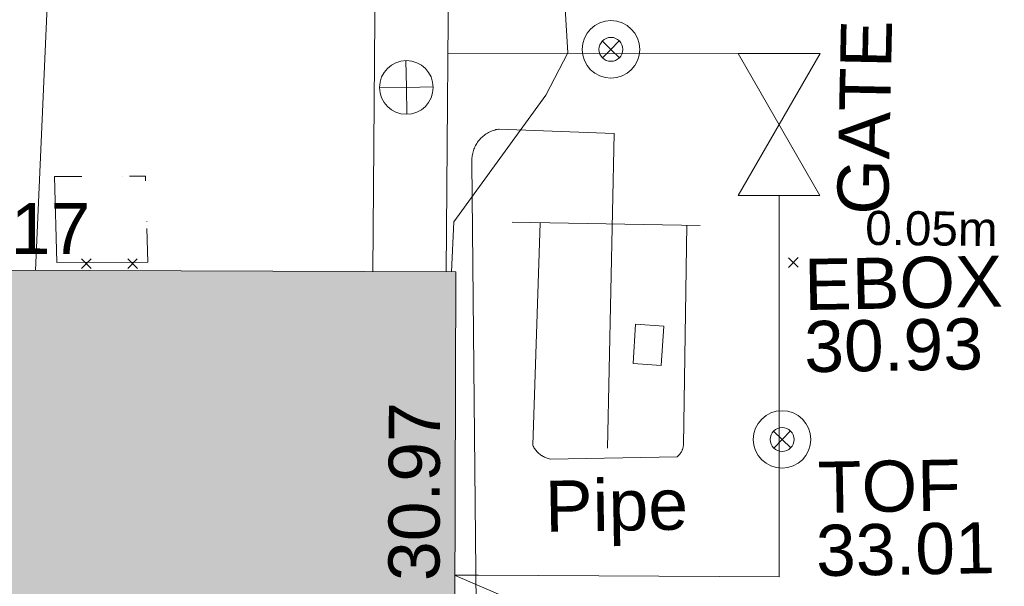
# Model space of a CAD drawing. Header units: millimetres. Extents: x -290717 to 520720, y -103372 to 287762.
# Tile 296 of 375: x 123008 to 130229, y 239168 to 243323. Entities that reach past the tile are written whole.
import ezdxf

# ---------------------------------------------------------------- set-up
doc = ezdxf.new("R2010")
doc.units = ezdxf.units.MM
for name, pattern in [('IMPORT-UG_ELEC_LV_QLB2 _2_', [2700, 1500, -300.0000000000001, 0, -250, 150, -300.0000000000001, 0, -200]), ('IMPORT-UG_ELEC_STREET LIGHTING_QLB2 _2_', [2700, 1500, -300.0000000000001, 0, -250, 150, -300.0000000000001, 0, -200]), ('IMPORT-UG_UNIDENTIFIED_QLA _2_', [2350, 1500, -300.0000000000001, 0, -50, 150, -300.0000000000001, 0, -50])]:
    doc.linetypes.add(name, pattern=pattern)
for name, color, linetype, lineweight, true_color in [('00__TOPO__TOP_OF_FENCE_SYMBOL', 7, 'Continuous', 9, 0x666666), ('00_TOPO_TOP_OF_WALL', 7, 'Continuous', 9, 0x666666), ('00_UAV_BUILDING_OUTLINE', 5, 'Continuous', 9, 0x0000ff), ('00_UAV_ESB_BOX', 240, 'Continuous', 9, 0xff003f), ('00_UAV_FENCE', 7, 'Continuous', 9, 0x264c2f), ('00_UAV_GATE', 7, 'Continuous', 9, 0xa50000), ('00_UAV_PIPE', 140, 'Continuous', 9, 0x00bfff), ('00_UAV_TOP_OF_FENCE', 6, 'Continuous', 9, 0xff00ff), ('00_UAV_WALL', 7, 'Continuous', 9, 0x7c00a5), ('01_DTM_CONTOUR_MJR', 7, 'Continuous', 9, 0x7f3f00), ('01_DTM_CONTOUR_MNR', 7, 'Continuous', 9, 0xa5a552), ('12333-PUM-2D-U-0001-C01 - Rev2_REVIT IMPORT_dwg', 7, 'Continuous', 9, 0x767676), ('A_RHA_Line', 7, 'Continuous', 9, 0x00a600), ('PUM-ELECTRIC-LV-QLB2', 1, 'IMPORT-UG_ELEC_LV_QLB2 _2_', 9, 0xff0000), ('PUM-UNIDENTIFIED UTILITIES-QLA', 7, 'IMPORT-UG_UNIDENTIFIED_QLA _2_', 9, 0x52a500)]:
    doc.layers.add(name, color=color, linetype=linetype, lineweight=lineweight, true_color=true_color)
doc.layers.add('A_RHA_Detail', color=7, linetype='Continuous', lineweight=9)
doc.layers.add('GEN-TEXT', color=7, linetype='Continuous', lineweight=9)
doc.styles.add('Arial_1', font='arial.ttf', dxfattribs={"height": 250})
doc.styles.add('Swis721 Lt BT_2', font='swissl.ttf', dxfattribs={"height": 375})

# ---------------------------------------------------------------- blocks, each defined once
blk = doc.blocks.new('12333-PUM-2D-U-0001-C01 - Rev2_REVIT IMPORT_dwg__U63-2077593-Site Location Plan Existing')
at = {"layer": '00_UAV_GATE', "color": 9, "true_color": 0xe1aaaa, "flags": 128}
blk.add_lwpolyline([(299.9500439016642, -5.474592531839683), (-299.9500439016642, 5.474592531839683), (318.9500438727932, 1035.525407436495), (-280.9500439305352, 1046.474592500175)], close=True, dxfattribs=at)
blk = doc.blocks.new('12333-PUM-2D-U-0001-C01 - Rev2_REVIT IMPORT_dwg_MSL_Node_LineworkTOF-2077248-Site Location Plan Existing')
at = {"layer": '00__TOPO__TOP_OF_FENCE_SYMBOL', "color": 254, "true_color": 0xcccccc, "flags": 128}
for points in [[(165.3591892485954, 165.3591892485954), (0, 0), (-165.3591892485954, 165.3591892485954)], [(165.3591892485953, -165.3591892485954), (0, 0), (-165.3591892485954, -165.3591892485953)]]:
    blk.add_lwpolyline(points, dxfattribs=at)
at = {"layer": '00__TOPO__TOP_OF_FENCE_SYMBOL', "color": 254, "true_color": 0xcccccc}
for radius in [562.5594001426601, 233.853208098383]:
    blk.add_circle((0, 0), radius, dxfattribs=at)
blk = doc.blocks.new('12333-PUM-2D-U-0001-C01 - Rev2_REVIT IMPORT_dwg_TOW-2077249-Site Location Plan Existing')
at = {"layer": '00_TOPO_TOP_OF_WALL', "color": 254, "true_color": 0xcccccc, "flags": 128}
for points in [[(0, 525.0554400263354), (0, 0), (-525.0554401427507, 0)], [(525.0554401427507, 0), (0, 0), (0, -525.0554400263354)]]:
    blk.add_lwpolyline(points, dxfattribs=at)
at = {"layer": '00_TOPO_TOP_OF_WALL', "color": 254, "true_color": 0xcccccc}
blk.add_circle((0, 0), 525.0554401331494, dxfattribs=at)
blk = doc.blocks.new('12333-PUM-2D-U-0001-C01 - Rev2_REVIT IMPORT_dwg_MGS62954_T2_Galway_ITM_3d_Rev1-2077680-Site Location Plan Existing')
at = {"layer": '00_UAV_ESB_BOX', "color": 254, "true_color": 0xcccccc, "flags": 128}
blk.add_lwpolyline([(534033649.0059999, 725793961.9585), (534033673.006, 725794250.9584999), (534033879.4571038, 725794233.8137715), (534033855.4571038, 725793944.8137717)], close=True, dxfattribs=at)
at = {"layer": '00_UAV_FENCE', "color": 254, "true_color": 0xcccccc}
blk.add_line((534032330.4780214, 725796256.0339503), (534034760.006, 725796216.9585), dxfattribs=at)
at = {"layer": '00_UAV_FENCE', "color": 254, "true_color": 0xcccccc, "flags": 128}
blk.add_lwpolyline([(534034741.006, 725795175.9585), (534034692.006, 725792380.9585001), (534032488.9085302, 725792430.2548044), (534032316.8956333, 725792434.1037489)], dxfattribs=at)
at = {"layer": '00_UAV_PIPE', "color": 254, "true_color": 0xcccccc}
for p, q in [((534033539.9950163, 725795652.426372), (534033450.006, 725793344.9585)), ((534032780.006, 725795013.9585001), (534034159.006, 725794966.9585))]:
    blk.add_line(p, q, dxfattribs=at)
at = {"layer": '00_UAV_PIPE', "color": 254, "true_color": 0xcccccc, "flags": 128}
for points in [[(534032425.9429542, 725786705.6618891), (534032493.006, 725795458.9585), (534032492.7958274, 725795468.6641022), (534032492.9922677, 725795478.369992), (534032493.5949763, 725795488.059142), (534032494.6028956, 725795497.7145541), (534032496.0142575, 725795507.3192896), (534032497.8265859, 725795516.8564982), (534032500.0367016, 725795526.309449), (534032502.640727, 725795535.6615576), (534032505.6340939, 725795544.8964176), (534032509.011551, 725795553.9978279), (534032512.7671729, 725795562.9498215), (534032516.8943712, 725795571.7366936), (534032521.3859051, 725795580.3430288), (534032526.2338951, 725795588.7537291), (534032531.4298363, 725795596.954039), (534032536.9646129, 725795604.9295722), (534032542.8285153, 725795612.6663373), (534032549.0112562, 725795620.1507611), (534032555.501989, 725795627.3697135), (534032557.006, 725795628.9585), (534032563.8585497, 725795635.8349415), (534032570.9930442, 725795642.4183961), (534032578.3969669, 725795648.6973143), (534032586.057329, 725795654.6606807), (534032593.9606915, 725795660.2980336), (534032602.0931892, 725795665.599483), (534032610.4405549, 725795670.5557286), (534032618.9881447, 725795675.1580751), (534032627.720963, 725795679.3984488), (534032636.6236897, 725795683.2694106), (534032645.6807061, 725795686.7641692), (534032654.8761233, 725795689.8765941), (534032664.1938094, 725795692.6012245), (534032673.6174179, 725795694.933281), (534032683.1304168, 725795696.8686719), (534032692.7161169, 725795698.404002), (534032697.006, 725795698.9584999), (534033539.9950165, 725795652.4263722)], [(534034060.9414975, 725794970.3008), (534034008.006, 725793359.9585), (534034007.5784478, 725793355.1488878), (534034006.9498648, 725793350.361398), (534034006.1213541, 725793345.6044302), (534034005.094369, 725793340.8863294), (534034003.8707111, 725793336.215373), (534034002.4525273, 725793331.599755), (534034000.8423054, 725793327.0475736), (534033999.0428704, 725793322.566814), (534033997.057379, 725793318.1653371), (534033994.8893146, 725793313.850865), (534033992.5424805, 725793309.6309665), (534033990.020994, 725793305.513045), (534033989.006, 725793303.9585), (534033986.2500774, 725793299.9936466), (534033983.3305414, 725793296.147677), (534033980.2525137, 725793292.4273384), (534033977.0213945, 725793288.8391576), (534033973.6428521, 725793285.3894295), (534033970.1228135, 725793282.084206), (534033966.4674544, 725793278.9292856), (534033962.6831871, 725793275.9302034), (534033960.006, 725793273.9585), (534033029.0059999, 725793272.9585), (534033021.720709, 725793274.7173285), (534033014.5154605, 725793276.7796907), (534033007.402895, 725793279.1419683), (534033000.3954903, 725793281.8000169), (534032993.50554, 725793284.7491739), (534032986.7451311, 725793287.9842649), (534032980.1261238, 725793291.4996148), (534032973.6601301, 725793295.2890564), (534032967.3584935, 725793299.3459418), (534032965.0060001, 725793300.9585), (534032958.9493663, 725793305.3728096), (534032953.0828972, 725793310.0368727), (534032947.4168847, 725793314.9425069), (534032941.961269, 725793320.081106), (534032936.725621, 725793325.4436549), (534032931.7191257, 725793331.0207462), (534032926.9505664, 725793336.8025959), (534032922.4283086, 725793342.7790602), (534032918.1602859, 725793348.9396548), (534032914.1539861, 725793355.2735716), (534032910.4164372, 725793361.7696991), (534032906.9541965, 725793368.4166408), (534032903.7733377, 725793375.2027352), (534032903.006, 725793376.9585), (534032986.9584915, 725795006.9050069)]]:
    blk.add_lwpolyline(points, dxfattribs=at)
at = {"layer": '00_UAV_WALL', "color": 254, "true_color": 0xcccccc, "flags": 128}
for points in [[(534031753.4734582, 725794671.0112041), (534031823.5077575, 725797455.8473052), (534031960.0624321, 725797452.5819688)], [(534031960.0624321, 725797452.5819688), (534032360.316206, 725797442.5162086), (534032290.3402563, 725794660.0003103)]]:
    blk.add_lwpolyline(points, dxfattribs=at)
at = {"layer": '01_DTM_CONTOUR_MJR', "color": 254, "true_color": 0xcccccc, "flags": 128}
blk.add_lwpolyline([(534029280.1068463, 725794721.7388283), (534029457.1964334, 725797603.7159852), (534029659.5154867, 725798607.5959102)], dxfattribs=at)
at = {"layer": '01_DTM_CONTOUR_MNR', "color": 254, "true_color": 0xcccccc, "flags": 128}
for points in [[(534032288.8154557, 725798680.1548132), (534032739.4337764, 725798621.2616775), (534033101.9131552, 725797797.5320183), (534033176.736551, 725797024.8255866), (534033210.0000001, 725796250), (534033043.0886436, 725795940.4416037), (534032353.1478028, 725795025.4505229), (534032329.9485652, 725794659.1879619)], [(534032316.8409532, 725792431.4247524), (534035038.6938386, 725791203.850148), (534036861.9083895, 725789469.365447), (534037400.349969, 725788059.0833642)]]:
    blk.add_lwpolyline(points, dxfattribs=at)
at = {"xscale": 0.375, "yscale": 0.375, "zscale": 0.375}
for name, p in [('12333-PUM-2D-U-0001-C01 - Rev2_REVIT IMPORT_dwg_MSL_Node_LineworkTOF-2077248-Site Location Plan Existing', (534033527.006, 725796268.9585001)), ('12333-PUM-2D-U-0001-C01 - Rev2_REVIT IMPORT_dwg_TOW-2077249-Site Location Plan Existing', (534032022.006, 725796015.9585)), ('12333-PUM-2D-U-0001-C01 - Rev2_REVIT IMPORT_dwg_MSL_Node_LineworkTOF-2077248-Site Location Plan Existing', (534034732.006, 725793386.9585))]:
    blk.add_blockref(name, p, dxfattribs=at)
blk.add_blockref('12333-PUM-2D-U-0001-C01 - Rev2_REVIT IMPORT_dwg__U63-2077593-Site Location Plan Existing', (534034741.006, 725795175.9585))
at = {"layer": '00_UAV_BUILDING_OUTLINE', "color": 251, "true_color": 0x666666, "char_height": 375, "width": 1495.902363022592, "attachment_point": 1, "line_spacing_factor": 1.005061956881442, "style": 'Swis721 Lt BT_2'}
for s, insert, rotation in [('30.17', (534028379.214619, 725795235.5494721), 358.8250543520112), ('30.97', (534031826.776719, 725792400.2137594), 88.83071842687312)]:
    blk.add_mtext(s, dxfattribs=dict(at, insert=insert, rotation=rotation))
at = {"layer": '00_UAV_ESB_BOX', "color": 251, "true_color": 0x666666, "char_height": 375, "attachment_point": 1, "line_spacing_factor": 1.005061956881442, "style": 'Swis721 Lt BT_2'}
for s, insert, width in [('EBOX', (534034913.6176692, 725794707.8425784), 1619.373669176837), ('30.93', (534034906.1367443, 725794251.4681697), 1495.902363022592)]:
    blk.add_mtext(s, dxfattribs=dict(at, insert=insert, width=width))
at = {"layer": '00_UAV_GATE', "color": 251, "true_color": 0x666666, "insert": (534035163.1309489, 725795032.4965456), "char_height": 375, "width": 1567.13580888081, "attachment_point": 1, "rotation": 87.79592837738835, "line_spacing_factor": 1.005061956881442, "style": 'Swis721 Lt BT_2'}
blk.add_mtext('GATE', dxfattribs=at)
at = {"layer": '00_UAV_PIPE', "color": 251, "true_color": 0x666666, "insert": (534032984.850174, 725793114.1340054), "char_height": 375, "width": 1201.470786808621, "attachment_point": 1, "line_spacing_factor": 1.005061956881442, "style": 'Swis721 Lt BT_2'}
blk.add_mtext('Pipe', dxfattribs=at)
at = {"layer": '00_UAV_TOP_OF_FENCE', "color": 251, "true_color": 0x666666, "char_height": 375, "attachment_point": 1, "line_spacing_factor": 1.005061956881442, "style": 'Swis721 Lt BT_2'}
for s, insert, width in [('TOF', (534034988.6448185, 725793218.6003476), 1163.479615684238), ('33.01', (534034966.2211767, 725792755.2236428), 1495.902363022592)]:
    blk.add_mtext(s, dxfattribs=dict(at, insert=insert, width=width))
blk = doc.blocks.new('12333-PUM-2D-U-0001-C01 - Rev2_REVIT IMPORT_dwg-1620468-Site Location Plan Existing')
at = {"layer": 'GEN-TEXT', "color": 253, "true_color": 0xaaaaaa}
for p, q in [((388537.9948138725, 178875.2884822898), (388608.7054919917, 178945.999160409)), ((388608.7054919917, 178875.2884822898), (388537.9948138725, 178945.999160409)), ((388876.9948137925, 178869.2884822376), (388947.7054919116, 178939.9991603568)), ((388947.7054919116, 178869.2884822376), (388876.9948137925, 178939.9991603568)), ((393721.9948138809, 178793.2884822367), (393792.7054920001, 178863.9991603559)), ((393792.7054920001, 178793.2884822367), (393721.9948138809, 178863.9991603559))]:
    blk.add_line(p, q, dxfattribs=at)
at = {"layer": 'PUM-UNIDENTIFIED UTILITIES-QLA', "color": 9, "true_color": 0xc5e1aa, "flags": 128}
blk.add_lwpolyline([(389024.3501529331, 178912.6438213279), (388356.3501528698, 178923.6438213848), (388350.350152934, 179554.6438213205), (389018.3501529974, 179543.6438213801)], close=True, dxfattribs=at)
blk.add_blockref('12333-PUM-2D-U-0001-C01 - Rev2_REVIT IMPORT_dwg_MGS62954_T2_Galway_ITM_3d_Rev1-2077680-Site Location Plan Existing', (-533641079.6498471, -725615854.3561786))
at = {"layer": 'PUM-ELECTRIC-LV-QLB2', "insert": (394777.6352989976, 179185.7922163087), "char_height": 250, "width": 1160.025439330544, "attachment_point": 2, "rotation": 358.4678803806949, "line_spacing_factor": 0.9417779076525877, "style": 'Arial_1'}
blk.add_mtext('0.05m', dxfattribs=at)

msp = doc.modelspace()

# ---------------------------------------------------------------- hatches: boundary and pattern name
at = {"layer": 'A_RHA_Detail', "true_color": 0xc0c0c0}
h = msp.add_hatch(color=9, dxfattribs=at)
h.paths.add_polyline_path([(-80880.60083898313, -68502.79057078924), (-80400.86592458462, -68483.4150911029), (-80400.86592458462, -62984.64684182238), (-24474.85765180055, -63009.32043784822), (-24456.14471274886, -50840.30023854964), (-36622.55041054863, -50831.65104346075), (-36622.5504104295, -44228.57792609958), (-50959.05265825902, -44213.68205212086), (-50959.05265825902, -42573.78171509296), (-54563.93258049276, -42571.21897729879), (-54565.69773355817, -45054.17447471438), (-92408.82109324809, -45027.27149617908), (-92411.78875845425, -49201.74309219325), (-100061.9988811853, -49201.74309219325), (-100052.221444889, -64852.82557835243), (-86120.90825231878, -64852.82557835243), (-86092.16626519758, -62957.90041523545), (-84861.10047611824, -62957.90041520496), (-84854.79054275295, -68240.10973718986), (-80870.60226895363, -68240.10973718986)])
h.paths.add_polyline_path([(-137238.9269955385, -68461.93840922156), (-132719.7426408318, -68433.06336920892), (-132847.0731201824, -62850.0428228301), (-130454.6837966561, -62916.63108081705), (-130498.2830220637, -61355.8539363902), (-117581.136331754, -61423.42893434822), (-117492.3908565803, -49183.91309186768), (-125136.5200282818, -49178.47881939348), (-125133.5727033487, -45032.61887132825), (-163007.1824077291, -45005.69421944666), (-163007.1824077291, -44090.29634113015), (-163123.8521375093, -44090.21339942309), (-163122.6389897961, -42383.751842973), (-166563.8543420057, -42383.75184295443), (-166565.0349082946, -44044.3982420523), (-193158.4656786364, -44025.49275802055), (-193195.152889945, -62863.6565097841), (-137269.7106414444, -62916.63108078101), (-137254.3708868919, -65679.90523788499)])
h.paths.add_polyline_path([(120310.9497607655, -32334.2823016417), (120312.4652266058, -31610.73011961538), (133451.2244789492, -31638.24899384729), (133469.2230092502, -19717.98315777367), (121295.7536929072, -19692.48606427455), (121319.8434528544, -8190.941560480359), (112277.0825929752, -8172.001674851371), (112263.1769726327, -14811.12345451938), (78285.85310969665, -14739.95861435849), (78292.82277619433, -8167.077575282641), (76545.55099677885, -8163.40371230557), (69355.76844230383, -8152.931592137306), (69353.66597202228, -9156.746357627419), (68372.60878942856, -9154.691552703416), (68372.60878942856, -13705.52853212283), (69333.72334743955, -13707.54156767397), (69325.07112544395, -16249.53369225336), (66623.4489111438, -16249.53369225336), (66619.79243932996, -17995.29925522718), (65989.07757491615, -17995.29925522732), (65985.44262769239, -19730.78799479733), (57152.23993372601, -19712.28702423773), (57127.42535098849, -31559.89461998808), (70277.87165423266, -31587.43801817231), (70277.87165428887, -32271.74147154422), (78263.96947906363, -32285.12944888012), (78266.62669288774, -31019.79372153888), (112335.8856506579, -31091.15111856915), (112335.8856506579, -32317.57330550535), (119781.4233959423, -32333.17321910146)])
h.paths.add_polyline_path([(7503.71740934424, -1791.43926322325), (15482.43097389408, -674.0213230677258), (15484.0826184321, 148.1327206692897), (56188.28042539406, 205.5276654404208), (56155.8432600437, 14338.31663138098), (18016.62665932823, 14236.4814953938), (17967.9025208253, 34313.18372075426), (21727.10644861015, 34324.06926249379), (21708.9097307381, 40608.10218319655), (18009.66447156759, 40608.10218325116), (17995.54603703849, 45483.75063445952), (9770.084212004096, 45420.63294734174), (3966.216019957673, 45443.14492469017), (3984.771235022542, 14176.56786831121), (1023.062455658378, 14176.56786840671), (-276.5134647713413, 14190.52623465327), (-231.6790044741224, 5976.811441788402), (-226.4491536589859, 193.7444677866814), (1220.250839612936, 179.5999159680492), (7477.609307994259, 143.2867556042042), (7488.638446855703, -674.0213230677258)])
h.paths.add_polyline_path([(77755.59663317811, 53.47451145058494), (77729.51881611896, 1699.844979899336), (94464.47132486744, 1659.976083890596), (94606.37913471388, 17991.39023626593), (88810.41901146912, 18015.03260816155), (88799.89418497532, 14436.74271609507), (69413.88950349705, 14457.87738898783), (69377.35724448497, 99.62816357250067), (70760.85642036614, 92.0068082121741)])
h.paths.add_polyline_path([(61252.12079698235, 46453.95617369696), (105774.7348988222, 46472.68783510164), (105768.2642197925, 61852.61234310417), (92285.13876306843, 61852.61234310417), (92308.59670397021, 65784.30757142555), (96107.46680002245, 65767.6044524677), (96059.6808111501, 75209.20847378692), (101084.8427276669, 75071.88872768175), (104988.0046543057, 74765.36560410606), (108403.6894220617, 74363.84089439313), (112009.2703903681, 73787.25420864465), (115645.3524814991, 73049.69667210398), (116890.8108050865, 72761.69136255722), (120208.9929832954, 71893.18353872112), (120865.241739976, 71703.68487155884), (124135.6329505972, 70669.67317909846), (127435.6253142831, 69480.50055823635), (127820.4368655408, 69394.93141813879), (128274.3081769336, 69331.69585757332), (128731.879114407, 69306.66104520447), (129189.9401456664, 69320.00258265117), (129645.2782985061, 69371.62688830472), (130094.6997111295, 69461.17185607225), (130535.0520071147, 69588.00939078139), (130963.2464342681, 69751.2498188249), (131376.279516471, 69949.74812593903), (131771.254123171, 70182.11198906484), (132162.5575600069, 70460.54046602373), (132496.0921582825, 70741.69081117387), (132820.8713676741, 71064.98072578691), (133117.4593294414, 71414.31364276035), (133383.77568926, 71787.23923958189), (133616.5473239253, 72178.53728446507), (133817.1647262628, 72590.54524901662), (133982.6025969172, 73017.89547517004), (134111.7005086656, 73457.59040804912), (134203.5529320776, 73906.545904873), (134257.5155882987, 74361.61286220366), (134272.5462649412, 74819.59931534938), (134250.5259874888, 75277.29281749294), (134189.6227572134, 75731.48297750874), (134090.9274700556, 76178.98397761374), (133955.1324028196, 76616.65691996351), (133783.1900598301, 77041.4318434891), (133576.3064937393, 77450.3292564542), (133335.9328436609, 77840.48103831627), (133063.7551572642, 78209.15055536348), (132761.6825665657, 78553.75185442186), (132431.8338935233, 78871.86780505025), (132076.5227904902, 79161.26705200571), (131698.2415079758, 79419.91966864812), (131299.6434187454, 79646.01139199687), (131093.5942456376, 79746.34209763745), (132146.0467355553, 83110.22226149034), (122787.763295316, 86282.54285521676), (121604.3555410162, 82800.35918872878), (117095.9864226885, 83870.84033788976), (116841.9598400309, 83526.35449576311), (116120.5435466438, 91221.9361197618), (110237.7341284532, 91274.27491024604), (110194.3680786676, 90435.39030217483), (104988.0046543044, 90486.49901569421), (104973.2761846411, 94309.82427956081), (103746.1314668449, 94309.82427962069), (103839.9937121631, 122852.1474272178), (96365.09202303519, 122931.9599471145), (96350.3400238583, 123952.416858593), (104555.5505249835, 123902.1925258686), (104607.3234457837, 120248.5396157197), (125502.5015002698, 120134.193340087), (125662.0200253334, 137657.3796883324), (114479.5865733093, 137699.2256881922), (114382.3062641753, 129149.9458158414), (104644.1590035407, 129187.997507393), (104577.9931702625, 126217.3903165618), (101184.4926405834, 126159.1566967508), (101264.6166812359, 135959.2655565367), (89967.23177303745, 135988.8856164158), (89927.63362986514, 125823.6463181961), (93630.53562299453, 125840.7948842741), (93580.6568888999, 122931.9599471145), (88697.38835373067, 122904.7310127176), (88679.38989541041, 95739.0914377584), (86378.25848993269, 95739.0914377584), (86378.18187189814, 96178.10083375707), (83279.5074328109, 96200.92083330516), (83273.62493422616, 95735.74732136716), (70169.67509616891, 95733.22421950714), (70166.2684274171, 96272.07409350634), (66674.99731291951, 96257.14073659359), (66654.74538556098, 95755.71092140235), (65784.77231076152, 95755.71092140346), (65887.65094981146, 117470.6305650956), (53473.34271625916, 117487.9046429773), (53434.44066306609, 98570.4634906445), (40649.41626913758, 98570.46349066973), (40610.16711556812, 94406.01479082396), (38853.82372865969, 94410.36303444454), (38848.65589191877, 89463.65332732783), (40612.46601909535, 89518.45976927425), (40665.38257359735, 86257.73741131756), (38372.19584673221, 86305.7230928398), (38369.79373532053, 76901.0507917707), (50937.95125076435, 76944.40198877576), (50922.88567283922, 74598.78180893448), (56484.90611318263, 74588.85093774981), (56484.9061131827, 75194.85181998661), (92465.40372273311, 75233.02581663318), (92645.92783659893, 71766.64845097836), (89810.5550181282, 69362.83965827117), (85313.16173971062, 69360.94750424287), (85313.16173971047, 66907.40508090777), (75210.14498260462, 66903.15451592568), (75210.14498260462, 63815.70944554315), (70819.40014306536, 63815.70999204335), (70819.21601502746, 64253.35708063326), (69456.8341568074, 64253.35708063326), (69455.71957374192, 66901.99623168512), (61303.3285675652, 66898.56680686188), (61304.56054652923, 63970.32021231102), (70500.41048205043, 63970.32021223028), (70500.40885431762, 61852.59006210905), (61245.64388480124, 61848.69637492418), (61252.12079698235, 46455.07044720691)])
h.paths.add_polyline_path([(-17153.16561239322, 48569.32684293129), (-17153.16561227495, 60770.38083690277), (-29362.88357762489, 60774.7042869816), (-29362.88357762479, 67399.20394583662), (-43507.25361058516, 67405.01911302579), (-43488.53133082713, 69093.07334179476), (-45766.41866234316, 69109.32868391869), (-45794.34620035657, 67405.01911302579), (-47272.11273197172, 67404.21245453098), (-47272.44887636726, 66454.91798912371), (-86004.56386335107, 66468.6329952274), (-86006.66970790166, 60521.58362724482), (-92662.8772251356, 60521.58362724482), (-92666.53762789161, 50184.35611936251), (-79752.016597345, 50179.78302554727), (-79752.016597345, 48591.49323813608), (-17157.71631240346, 48569.32845421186)])
h.paths.add_polyline_path([(-201056.4185879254, 48628.75479108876), (-138377.9751621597, 48634.64535782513), (-138377.9751621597, 50133.28202330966), (-125467.710581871, 50134.49533928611), (-125468.6909603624, 60566.19036866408), (-132186.8595615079, 60565.86652591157), (-132187.4203588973, 66533.01978768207), (-170643.3098734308, 66805.61809689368), (-170643.3098732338, 67738.78475851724), (-200340.0100486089, 67488.93693767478), (-200348.7175167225, 60827.7802510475), (-201057.5650552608, 60827.71357562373), (-201056.6510294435, 51102.0431337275)])
h.paths.add_polyline_path([(-240051.5126725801, 54769.1949116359), (-239444.4902595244, 54811.10754483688), (-239186.5396225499, 54841.92927608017), (-238764.8191578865, 54940.98166103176), (-238382.4735933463, 55122.46891391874), (-237990.3402229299, 55354.87497237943), (-237269.2031026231, 55936.21514997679), (-237030.2712443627, 56228.66101920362), (-236793.0039600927, 56569.31473977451), (-236554.5880579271, 57004.26389721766), (-236432.7219585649, 57267.46508911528), (-236300.0815274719, 57753.26239002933), (-236250.7285154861, 58017.17885687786), (-236235.6490610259, 58516.21786795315), (-236233.2538430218, 58987.85640057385), (-236213.702979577, 59823.48083772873), (-236363.8287856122, 59820.8603820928), (-236634.0279869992, 60698.06075831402), (-236391.9547756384, 61432.1972634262), (-236225.4740089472, 61435.10319604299), (-236201.6036570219, 62637.68779599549), (-232563.5271750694, 62639.28734435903), (-232563.5271750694, 63049.03842407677), (-232732.1945866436, 63049.15302221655), (-232860.1521278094, 63457.9589027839), (-232731.6068089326, 63914.24862701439), (-232560.8209657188, 63914.24862701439), (-232521.9864006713, 70597.99604498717), (-240628.6947850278, 70598.85496274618), (-240629.7923196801, 72350.98321581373), (-246412.6011213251, 72347.36085937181), (-246412.6011213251, 70616.45923939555), (-254449.5805725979, 70618.60952619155), (-254454.637144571, 70754.06491724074), (-254469.7140363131, 73191.6627625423), (-263883.2532625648, 73267.83063692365), (-263902.4181505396, 68260.74348557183), (-263714.8217520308, 68259.82096576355), (-263552.9672900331, 67819.6543439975), (-263719.0883117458, 67392.20684197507), (-263913.629869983, 67392.20684288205), (-263956.7001914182, 58633.76423459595), (-260181.1963171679, 58611.22607638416), (-260192.3146984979, 56354.25111578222), (-257184.684388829, 56339.46086010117), (-257213.4419958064, 57092.93866025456), (-257338.5163846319, 57093.27331227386), (-257471.0109295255, 57531.7457231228), (-257338.5163845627, 58062.22513700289), (-257203.4956297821, 58064.06881293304), (-257173.5751889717, 58598.54056827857), (-256478.2273617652, 58575.27357918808), (-256478.2273617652, 58788.51859477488), (-256013.0091299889, 58911.92701537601), (-255397.0786589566, 58780.99767608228), (-255397.0786664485, 58595.98242230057), (-243809.8853614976, 58585.92793205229), (-243805.3570672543, 58352.04527760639), (-243740.9394682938, 57884.52572396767), (-243619.083060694, 57421.84877501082), (-243424.3877541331, 56943.65915328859), (-243247.1437899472, 56608.24157716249), (-243003.0710577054, 56249.99021479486), (-242732.2093200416, 55932.75703086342), (-242371.7230179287, 55603.12658814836), (-242141.2551255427, 55424.88676771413), (-241804.9643038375, 55216.88439829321), (-241529.464082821, 55077.02869058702), (-241100.6275144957, 54917.18295005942), (-240836.2134980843, 54840.82833179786), (-240453.4486196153, 54788.6078413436), (-240203.3756532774, 54776.52967577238)])
h.paths.add_polyline_path([(40276.69022620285, 59895.3641775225), (40328.62676026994, 69196.9439153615), (36588.99968782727, 69217.82459101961), (36619.46637569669, 74674.25962431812), (32264.36460075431, 74687.02318924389), (32233.48293864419, 69156.26826309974), (11916.69390488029, 69269.70959690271), (11966.66200108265, 78218.75165977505), (29087.50901742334, 78123.15526811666), (29143.44567202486, 88141.13700481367), (15719.34879623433, 88216.09212957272), (15732.60379610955, 90589.99788900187), (4594.294101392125, 90652.19003492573), (4525.129359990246, 78265.12250452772), (10096.76365550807, 78234.01258734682), (10077.43887221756, 74773.03821913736), (4547.641142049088, 74803.91453678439), (4465.579974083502, 60107.16002351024), (19125.89094757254, 60025.30234268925), (19139.86249371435, 62527.53804648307), (31738.59196305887, 62457.19146407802), (31724.55430855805, 59943.11609818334), (38369.79364222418, 59906.01157297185)])
h.paths.add_polyline_path([(-246083.0241259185, 72334.29150213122), (-246083.0594797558, 72334.30275087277), (-246208.2905500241, 72334.29150213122)])
h.paths.add_polyline_path([(-114575.3004830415, 112178.0758696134), (-114575.3246436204, 112178.0758696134), (-114707.2752166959, 115801.5811617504)])
h.paths.add_polyline_path([(-154699.9178766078, 101760.4080976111), (-114382.0503338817, 101776.0542915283), (-114382.0503338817, 106926.936016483), (-113755.641395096, 106927.1791078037), (-113757.5507412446, 111847.2721532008), (-114431.6837526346, 111847.2721532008), (-114431.8098651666, 112178.075869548), (-114575.3004830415, 112178.0758696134), (-114578.9984943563, 121707.2390834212), (-123056.9849702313, 121707.2390834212), (-123068.8201032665, 156452.7036899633), (-119381.2340625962, 156454.1347343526), (-119381.2340625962, 160165.8603541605), (-115501.031452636, 160167.3661472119), (-115503.3750945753, 166206.5793118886), (-132411.7987151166, 166599.6604729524), (-132411.8243306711, 166665.6603411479), (-135275.0124468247, 166664.5489553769), (-135275.0124468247, 166628.1883102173), (-135911.3205077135, 166628.1944503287), (-135911.3479256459, 166352.1604668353), (-152521.1633846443, 166345.7145607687), (-152518.3680955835, 159142.6836790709), (-150699.3133726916, 159117.9265656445), (-150755.6690356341, 122560.6912032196), (-151059.2005266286, 122560.6912032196), (-151061.0981347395, 121302.4374931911), (-154138.3148337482, 121372.6012653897), (-154138.3148337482, 121865.183451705), (-154704.3888425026, 121867.2611370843), (-154688.5451973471, 119352.3937021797), (-154745.5933227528, 119352.3715636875), (-154745.5763474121, 118722.1532660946), (-160794.1544526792, 118748.744283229), (-160794.1544527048, 119410.5425977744), (-163852.1622693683, 119422.408321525), (-163855.0715294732, 118762.2003111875), (-167568.6765459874, 118778.5256058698), (-166634.6619849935, 124395.1277019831), (-166843.6206842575, 124471.2090400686), (-167568.6765459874, 124707.6250904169), (-168028.2173235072, 124841.3808643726), (-168630.5006276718, 124991.3056740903), (-169238.2056070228, 125117.4693074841), (-169850.3952285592, 125219.6772877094), (-170466.1255403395, 125297.7720169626), (-171089.1102599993, 125351.8553033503), (-171704.4065937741, 125381.1774254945), (-172325.0479971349, 125386.3595015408), (-172782.2248668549, 125374.5832363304), (-173401.7764236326, 125337.4554476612), (-174019.3926983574, 125276.0328036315), (-174634.1213722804, 125190.4100127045), (-175245.0145766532, 125080.7190996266), (-176047.1958093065, 124895.7675261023), (-176665.4852587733, 124724.7228134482), (-177045.3001228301, 124609.1129151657), (-177631.5127793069, 124405.2077276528), (-176665.4852586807, 118818.5158793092), (-177558.9402083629, 118822.4435769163), (-177662.2853368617, 125263.4341236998), (-176365.3912352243, 126542.9270807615), (-159462.2970490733, 126319.9103917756), (-157057.7396790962, 128609.0850976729), (-157060.6673204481, 136153.1661957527), (-158638.8016610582, 137740.2441626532), (-159352.3735831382, 137740.2441626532), (-161634.4140635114, 140201.1078539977), (-168727.9404946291, 140256.8191147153), (-171035.0401162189, 137942.884730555), (-174184.1459014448, 137942.884730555), (-176460.1168228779, 140292.2858551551), (-177341.68569345, 140292.285855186), (-177341.7114445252, 140358.4281613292), (-183428.5803825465, 140356.0660244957), (-185921.6385984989, 137917.4639097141), (-185921.6385985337, 131757.309115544), (-186906.8767412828, 131756.9267734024), (-187725.3914540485, 130809.9989183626), (-187724.0588902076, 127376.1828149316), (-186481.0281350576, 126304.557648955), (-186479.4846755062, 122327.2959175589), (-185176.2828158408, 121059.4673825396), (-180304.1129154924, 121059.4673825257), (-180304.1136492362, 118802.0484409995), (-193555.3706955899, 118802.0484409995), (-193555.3686998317, 133117.8341649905), (-192593.6442938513, 133118.2073819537), (-192593.6442938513, 134200.8158367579), (-192224.6284783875, 134200.9592041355), (-192225.5653014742, 136615.0101267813), (-192595.0012461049, 136615.0101267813), (-192595.4357332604, 137734.4745166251), (-193589.2709668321, 137734.4746851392), (-193589.2685988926, 147474.5705834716), (-193163.2062206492, 147492.8644728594), (-192606.8095195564, 147551.4951472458), (-192359.9383250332, 147589.5931622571), (-192199.8207947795, 147616.5827293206), (-191882.7548926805, 147682.9245600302), (-191568.5380071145, 147761.6632019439), (-191020.2573150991, 147932.4221712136), (-190950.5841382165, 147955.8263236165), (-190647.7999969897, 148070.951423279), (-190349.769078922, 148197.8750093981), (-190056.9509284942, 148336.4013817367), (-189769.7970512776, 148486.316942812), (-189375.4954991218, 148717.2624196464), (-189132.9060261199, 148873.2749095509), (-188867.5421091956, 149059.0543930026), (-188609.6764469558, 149255.1087866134), (-188354.9814056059, 149465.3525772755), (-188079.6339208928, 149713.8792482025), (-187884.9836199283, 149901.8220103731), (-187538.2510284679, 150274.4802367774), (-187446.2998447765, 150378.396083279), (-187241.3270201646, 150629.2310214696), (-187046.3599558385, 150887.9197697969), (-186861.699277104, 151154.0634500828), (-186546.1373636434, 151669.8298752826), (-186524.4196769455, 151707.063245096), (-163675.289831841, 151669.8298752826), (-163687.5843044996, 148134.0767945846), (-157303.6541541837, 148136.4921063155), (-157303.6541541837, 155759.9150161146), (-157557.4317586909, 155765.0384228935), (-157555.9168973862, 166678.0466575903), (-187009.2021991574, 166699.7464767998), (-187013.0952111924, 162054.4009359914), (-188707.1775469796, 162044.5925187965), (-188705.9961893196, 155021.5333641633), (-188737.9999316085, 154650.5326603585), (-188799.0133970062, 154283.1866125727), (-188857.2045401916, 154035.4341107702), (-188966.1106131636, 153679.3368924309), (-189102.6200311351, 153332.8820747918), (-189265.8911677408, 152998.2056672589), (-189454.9174010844, 152677.3710606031), (-189645.2484685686, 152421.322012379), (-189916.9563410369, 152104.2450531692), (-190212.7041973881, 151809.4634871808), (-190530.6686598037, 151538.7947475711), (-190868.889367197, 151293.9075915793), (-191225.2810786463, 151076.3118324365), (-191597.6465194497, 150887.3490190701), (-192092.8415776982, 150682.5621956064), (-192485.2937347, 150569.6612301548), (-192903.8930807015, 150482.2408890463), (-193187.215491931, 150440.8868273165), (-193594.1866364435, 150407.1257787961), (-193594.5953882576, 151459.989522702), (-205369.2399268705, 151455.4201248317), (-205354.452352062, 113350.0822379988), (-207187.1580384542, 113349.3709450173), (-207184.3024929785, 105991.0636522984), (-205312.8709512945, 105991.0636522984), (-205311.2365670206, 101769.6553082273), (-175488.645120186, 101781.2285901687), (-175488.645120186, 110889.6985621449), (-154703.462766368, 110897.5679794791), (-154700.5193329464, 103310.2697088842)])
h.paths.add_polyline_path([(193735.9435692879, 113047.8274775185), (208865.0938716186, 114991.026643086), (208976.1154122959, 114126.6471161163), (216447.8967330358, 115086.3281915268), (216038.7305308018, 118271.970241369), (232648.5073383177, 120405.3421627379), (233425.9936153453, 114352.0734369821), (240632.2017567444, 115277.6440986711), (239854.8412683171, 121329.9334728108), (256406.8682407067, 123455.8879629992), (257091.7572256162, 118089.1198988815), (264572.287122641, 119040.8180953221), (261877.8350554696, 138524.7609215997), (259178.7147038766, 138221.6086023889), (259197.3483654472, 137439.0084132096), (254686.1480587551, 136897.0007613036), (255412.6810205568, 131314.8303174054), (240852.7447965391, 129522.4514055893), (239771.0426540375, 137918.8519126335), (240649.582243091, 138010.1984551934), (240062.3063116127, 142776.6750342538), (239165.7694641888, 142685.0143484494), (237630.9646614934, 151018.3171733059), (266172.8791088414, 154560.7889781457), (271297.187694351, 142612.4006970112), (276531.7397502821, 144861.0987145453), (274941.5029779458, 148527.903728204), (302074.530765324, 160134.9084326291), (300215.9323773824, 164320.1841173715), (301528.161327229, 164907.0997990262), (300405.1237791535, 167477.8916353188), (299016.6944531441, 166945.7181825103), (295626.7488506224, 174518.7544287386), (294333.0289184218, 177537.1551681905), (287288.847594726, 174518.7544287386), (289427.6893504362, 169661.0163464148), (272956.7816584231, 162557.1203578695), (271943.2187786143, 164897.4305293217), (267016.3118217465, 162764.0369715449), (268502.3094164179, 159357.043014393), (265200.4029571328, 157946.4096681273), (226856.4166955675, 153146.7821791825), (227510.3041274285, 148852.0205335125), (228280.9873164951, 141179.0007484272), (227302.3544112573, 141050.2812999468), (227895.3788231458, 136433.1758633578), (228748.5501749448, 136523.8855003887), (229602.307730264, 128023.7667641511), (217691.2359889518, 126493.8999679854), (217642.3600127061, 126874.4332670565), (215138.5007311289, 126552.8357430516), (215194.9980427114, 126112.9650749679), (215015.6132225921, 126089.9247571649), (214840.967257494, 127449.6644606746), (192258.7012018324, 124549.1816390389), (193486.3576426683, 114991.026643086)])
h.paths.add_polyline_path([(-78076.24179098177, 117605.518872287), (-78076.23951907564, 117610.0871212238), (-78070.31812256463, 129485.733079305), (-74723.15926546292, 129478.3852560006), (-74723.15926546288, 125435.7860625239), (-48015.64546089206, 125380.0246061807), (-47996.55031653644, 135872.5822179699), (-61198.159180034, 135901.5630078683), (-74714.72264147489, 135923.5088764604), (-74723.62876031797, 131865.2975510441), (-78070.31812256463, 131872.6421692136), (-78062.97909490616, 149549.768943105), (-58292.26570494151, 149541.5607197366), (-58292.26570494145, 148946.2407608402), (-37707.70924049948, 148937.6946534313), (-37707.70924049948, 159740.0690313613), (-44148.26955758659, 159742.7429641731), (-44148.26955758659, 162961.3319175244), (-49829.95437586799, 162961.3319175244), (-49830.92144141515, 160632.0129326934), (-78494.0902662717, 160643.9130440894), (-78494.0902662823, 161615.1537737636), (-78739.22585210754, 161615.2555472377), (-78691.79195364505, 168187.9195488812), (-90844.5764503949, 168126.8149080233), (-90962.52567696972, 152686.7636278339), (-89064.97866810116, 152685.97582136), (-89079.54115383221, 117610.0871212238), (-78374.80210165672, 117605.6428258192)])
h.paths.add_polyline_path([(69254.82576126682, 129235.9722870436), (69259.97086178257, 136167.7892474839), (86068.0992678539, 136131.0235193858), (86008.66431381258, 164703.3084147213), (58789.63167882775, 164723.5115811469), (58789.63167882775, 170119.2062865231), (54460.16324890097, 170122.4198087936), (54457.21717773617, 166153.2792453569), (47042.21516498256, 166158.7829869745), (47041.10931533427, 164668.9097040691), (39173.27935198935, 164674.7495545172), (39172.83712618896, 164078.9539098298), (17014.87910992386, 164095.400525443), (17002.38841206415, 147267.1142245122), (12659.63471563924, 147267.1142245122), (12653.6008753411, 139137.9291796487), (17031.41608901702, 139134.6797717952), (17024.58791744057, 129935.3194463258), (39191.34773726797, 129918.8662983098), (39191.34773726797, 129258.2867272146), (69014.0340609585, 129236.1510132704)])
h.paths.add_polyline_path([(39265.62356917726, 139467.8223435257), (33050.91021530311, 139484.1586867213), (33087.56357182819, 153427.9220784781), (39277.60130890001, 153411.6505991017), (39277.60130890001, 152830.3127277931), (43058.29603858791, 152820.3745823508), (43024.83899408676, 140092.5601633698), (39267.2657899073, 140092.5601633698)])
h.paths.add_polyline_path([(1979.548949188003, 189123.2414339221), (18699.10403225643, 189180.0465563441), (18678.46874727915, 195253.6675675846), (24349.02704558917, 195272.9334349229), (24334.96888369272, 199550.7690689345), (28829.78348971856, 199566.0403168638), (28798.35772162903, 208815.6446465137), (24334.94961552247, 208806.1514042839), (24333.90624838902, 209113.2475694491), (16811.59093053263, 209087.6902915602), (16806.58456496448, 208843.590909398), (6772.293057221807, 208809.4991440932), (6797.166076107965, 201488.5780549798), (-8471.058649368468, 201436.7038403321), (-8471.058649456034, 200429.0172029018), (-11856.09020773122, 200417.5164702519), (-11823.72827012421, 190892.3684139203), (-7614.729360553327, 190904.9356358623), (-7614.729360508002, 190170.8290169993), (-4608.619189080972, 190169.2993656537), (-4608.238782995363, 190916.8832264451), (1973.379031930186, 190939.2444093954), (1977.122761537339, 189837.3456606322)])
h.paths.add_polyline_path([(-20506.2213294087, 190640.028646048), (-20122.28942212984, 206347.1214480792), (-41550.34215554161, 207015.255795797), (-41462.26177905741, 210449.6195896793), (-31391.41053375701, 210152.0276719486), (-31078.64493158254, 223862.574366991), (-44305.08575746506, 224230.797228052), (-44490.79956595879, 211865.5542346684), (-47510.12209651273, 211942.9901386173), (-47722.57925074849, 203659.0205615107), (-47076.06680551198, 203635.3001466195), (-47175.4684425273, 199531.9403872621), (-46801.21126120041, 199520.4703265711), (-46873.68175963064, 195478.589946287), (-44600.40472249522, 195425.25597799), (-44685.88459510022, 192243.2795180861), (-38073.99929110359, 192135.6564361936), (-38104.39995468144, 191126.9722513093), (-21537.79264469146, 190668.5723413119)])
h.paths.add_polyline_path([(16801.02360974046, 195961.5001375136), (9656.615133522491, 196015.1086064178), (9643.83815057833, 199513.9922857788), (11631.77992465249, 199485.8321209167), (11631.79209405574, 203322.2460457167), (16806.58456511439, 203391.4855727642), (16801.04077099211, 195984.4293109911)])
h.paths.add_polyline_path([(122084.9263243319, 200536.2570557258), (122088.180516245, 206386.1947929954), (125211.1061637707, 206386.1947929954), (125211.1162733, 206645.8932838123), (126202.709897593, 206645.8932838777), (126203.0204768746, 207041.0477229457), (130401.4034740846, 206979.0758390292), (130444.269112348, 209883.2802976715), (126202.8383602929, 209945.883203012), (126203.0204768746, 214624.1281189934), (127364.7919503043, 214624.1281189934), (127365.2106673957, 225380.2058570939), (126159.8599207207, 225380.2527798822), (126207.4133336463, 241475.3410923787), (119482.541129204, 241495.8747302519), (119479.204156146, 246182.0096278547), (109943.9121324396, 246175.219673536), (109953.2702600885, 233033.3814297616), (115000.5285021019, 233033.3814296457), (114999.5792924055, 208653.4991933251), (112026.3032629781, 208653.4991933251), (112024.3519988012, 200538.6764491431), (122024.6079402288, 200536.271559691)])
h.paths.add_polyline_path([(30087.05071628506, 200986.75440713), (38030.67179073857, 201028.6865661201), (38030.67179073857, 202922.9731661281), (38109.89531489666, 202923.3913649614), (38067.25569093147, 208827.6066631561), (38013.35839375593, 208827.667223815), (38012.38630312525, 209012.5383931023), (30044.90685988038, 208970.4802974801), (30060.65944993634, 205986.3119354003)])
h.paths.add_polyline_path([(195986.2599411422, 205661.5722736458), (202896.8751332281, 206052.0074670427), (202676.886254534, 209945.7611691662), (195766.2710618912, 209555.325975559)])
h.paths.add_polyline_path([(-91652.40581580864, 206392.6172135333), (-79454.24421187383, 206432.5105635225), (-79629.29258199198, 238245.6998510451), (-68904.21147484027, 238215.095164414), (-68918.56040493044, 246314.0782553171), (-68756.515268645, 246312.9061543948), (-68755.20581930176, 246638.9786699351), (-79620.07671794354, 246651.3624133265), (-79606.5628449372, 247343.5411849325), (-82154.50636787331, 247318.0695596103), (-82154.50636787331, 247488.1275895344), (-91640.64698348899, 247472.5371040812), (-91638.72040628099, 246846.4753752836), (-131470.3702759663, 246641.42150215), (-131470.3702759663, 250159.5419305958), (-142857.1087886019, 250176.7939677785), (-142864.0554935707, 246220.0701029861), (-165118.8027587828, 246272.3986783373), (-165040.0492656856, 253907.936045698), (-178677.4727934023, 253929.5079730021), (-178699.5521575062, 238176.7234097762), (-138599.3373496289, 238209.4781454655), (-138548.4479938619, 206627.5237025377), (-126646.6702863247, 206572.2299428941), (-126666.6805510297, 234825.8818836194), (-124962.7180531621, 234825.9534805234), (-124969.0241559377, 234688.4891474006), (-91595.61129713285, 234664.3133306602), (-91650.87307429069, 207155.5994723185)])
h.paths.add_polyline_path([(142123.7078306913, 209113.5383730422), (152768.4446292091, 209127.3137315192), (152745.2992288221, 227012.6338093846), (142100.5623961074, 226998.8584508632), (142121.8067345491, 210582.5602414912)])
h.paths.add_polyline_path([(168998.8561285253, 209274.9592350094), (169026.8416078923, 226860.3446541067), (161686.6780313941, 226876.6646907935), (161647.6783165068, 209291.3037608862), (168846.6177107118, 209275.2977201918)])
h.paths.add_polyline_path([(49761.46820716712, 218476.567809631), (49794.00484362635, 223316.1680811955), (41274.07755979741, 223363.4010619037), (41273.58999769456, 223290.879563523), (32187.30576793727, 223351.9666549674), (32202.10532416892, 225553.2987455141), (20081.8372469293, 225634.7833114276), (20035.26675877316, 218707.7438838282), (31566.33951793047, 218630.2204926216), (31566.12891728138, 218598.8950898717), (49547.01686615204, 218478.0095661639)])
h.paths.add_polyline_path([(162361.9830851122, 234154.0520866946), (162366.6425722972, 241589.9129272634), (135261.1026964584, 241630.986197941), (135249.0888707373, 234197.8735112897), (160249.0277027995, 234157.467167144)])
h.paths.add_polyline_path([(176458.8604388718, 246709.572470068), (176516.248447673, 252173.1529805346), (168884.2833866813, 252253.3171281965), (168934.8652923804, 257068.9279575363), (164355.0504715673, 257117.0331241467), (164296.1746742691, 251511.8088120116), (164416.8965511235, 251510.5407811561), (164367.8024342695, 246836.5737543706), (172300.1975056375, 246753.2539686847)])

# ---------------------------------------------------------------- linework, layer by layer
at = {"layer": 'A_RHA_Line', "color": 7}
for p, q in [((126207.413333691, 241475.3410924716), (119482.541129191, 241495.8747302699)), ((126159.8599208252, 225380.2527798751), (126207.413333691, 241475.3410924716))]:
    msp.add_line(p, q, dxfattribs=at)

# ---------------------------------------------------------------- block references
at = {"layer": '12333-PUM-2D-U-0001-C01 - Rev2_REVIT IMPORT_dwg', "color": 254, "linetype": 'IMPORT-UG_ELEC_STREET LIGHTING_QLB2 _2_', "true_color": 0xffd4d4, "rotation": 0.9999999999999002}
msp.add_blockref('12333-PUM-2D-U-0001-C01 - Rev2_REVIT IMPORT_dwg-1620468-Site Location Plan Existing', (-261895.0770586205, 55869.5817132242), dxfattribs=at)

doc.saveas('drawing.dxf')
